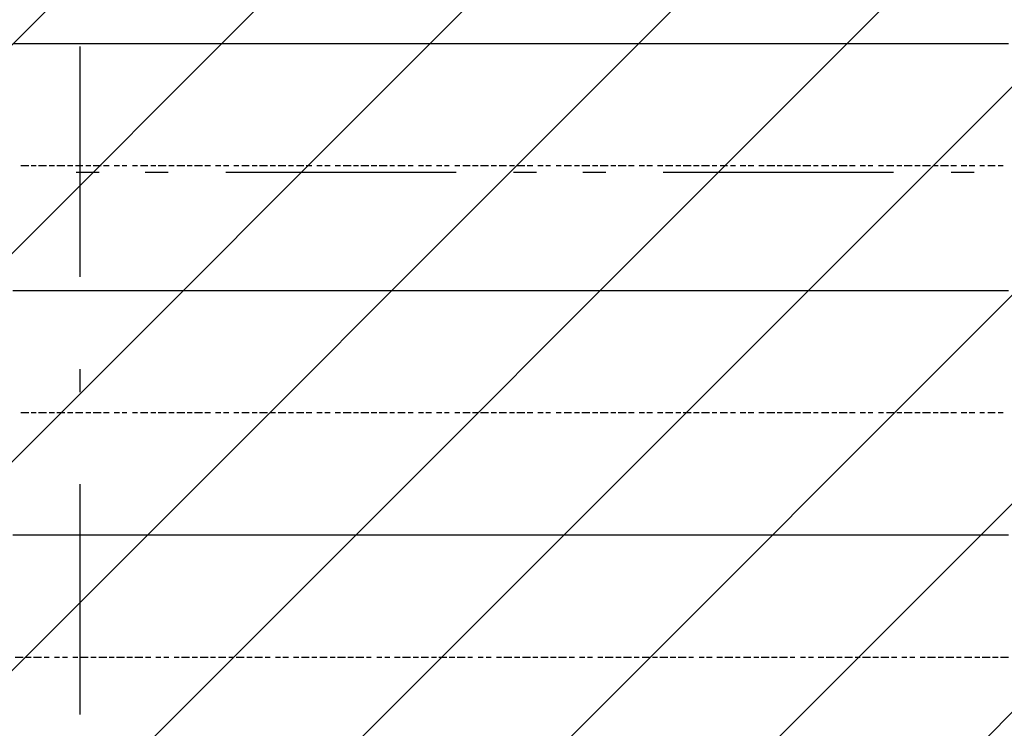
# Model space of a CAD drawing. Extents: x 997 to 109698, y 921 to 94021.
# Tile 510 of 656: x 21887 to 23491, y 46124 to 47277. Entities that reach past the tile are written whole.
import ezdxf

# ---------------------------------------------------------------- set-up
doc = ezdxf.new("R2010")
doc.units = 0
doc.header["$MEASUREMENT"] = 0
for name, color, linetype in [('12', 7, 'CONTINUOUS'), ('28', 7, 'CONTINUOUS'), ('40', 7, 'CONTINUOUS')]:
    doc.layers.add(name, color=color, linetype=linetype)

msp = doc.modelspace()

# ---------------------------------------------------------------- linework, layer by layer
at = {"layer": '12', "color": 5}
for p, q in [((21875.630503, 47238.563401), (21888.630503, 47238.563401)), ((21888.630503, 47238.563401), (21896.630503, 47238.563401)), ((21896.630503, 47238.563401), (21905.630503, 47238.563401)), ((21905.630503, 47238.563401), (21917.630503, 47238.563401)), ((21917.630503, 47238.563401), (21926.630503, 47238.563401)), ((21926.630503, 47238.563401), (21934.630503, 47238.563401)), ((21934.630503, 47238.563401), (21947.630503, 47238.563401)), ((21947.630503, 47238.563401), (21956.630503, 47238.563401)), ((21956.630503, 47238.563401), (21964.630503, 47238.563401)), ((21964.630503, 47238.563401), (21977.630503, 47238.563401)), ((21977.630503, 47238.563401), (21985.630503, 47238.563401)), ((21985.630503, 47238.563401), (21998.630503, 47238.563401)), ((21998.630503, 47238.563401), (22006.630503, 47238.563401)), ((22006.630503, 47238.563401), (22015.630503, 47238.563401)), ((22015.630503, 47238.563401), (22028.630503, 47238.563401)), ((22028.630503, 47238.563401), (22036.630503, 47238.563401)), ((22036.630503, 47238.563401), (22044.630503, 47238.563401)), ((22044.630503, 47238.563401), (22057.630503, 47238.563401)), ((22057.630503, 47238.563401), (22066.630503, 47238.563401)), ((22066.630503, 47238.563401), (22074.630503, 47238.563401)), ((22074.630503, 47238.563401), (22087.630503, 47238.563401)), ((22087.630503, 47238.563401), (22095.630503, 47238.563401)), ((22095.630503, 47238.563401), (22108.630503, 47238.563401)), ((22108.630503, 47238.563401), (22116.630503, 47238.563401)), ((22116.630503, 47238.563401), (22125.630503, 47238.563401)), ((22125.630503, 47238.563401), (22138.630503, 47238.563401)), ((22138.630503, 47238.563401), (22146.630503, 47238.563401)), ((22146.630503, 47238.563401), (22155.630503, 47238.563401)), ((22155.630503, 47238.563401), (22167.630503, 47238.563401)), ((22167.630503, 47238.563401), (22176.630503, 47238.563401)), ((22176.630503, 47238.563401), (22184.630503, 47238.563401)), ((22184.630503, 47238.563401), (22197.630503, 47238.563401)), ((22197.630503, 47238.563401), (22205.630503, 47238.563401)), ((22205.630503, 47238.563401), (22218.630503, 47238.563401)), ((22218.630503, 47238.563401), (22227.630503, 47238.563401)), ((22227.630503, 47238.563401), (22235.630503, 47238.563401)), ((22235.630503, 47238.563401), (22248.630503, 47238.563401)), ((22248.630503, 47238.563401), (22256.630503, 47238.563401)), ((22256.630503, 47238.563401), (22265.630503, 47238.563401)), ((22265.630503, 47238.563401), (22277.630503, 47238.563401)), ((22277.630503, 47238.563401), (22286.630503, 47238.563401)), ((22286.630503, 47238.563401), (22294.630503, 47238.563401)), ((22294.630503, 47238.563401), (22307.630503, 47238.563401)), ((22307.630503, 47238.563401), (22315.630503, 47238.563401)), ((22315.630503, 47238.563401), (22324.630503, 47238.563401)), ((22324.630503, 47238.563401), (22337.630503, 47238.563401)), ((22337.630503, 47238.563401), (22345.630503, 47238.563401)), ((22345.630503, 47238.563401), (22358.630503, 47238.563401)), ((22358.630503, 47238.563401), (22366.630503, 47238.563401)), ((22366.630503, 47238.563401), (22375.630503, 47238.563401)), ((22375.630503, 47238.563401), (22387.630503, 47238.563401)), ((22387.630503, 47238.563401), (22396.630503, 47238.563401)), ((22396.630503, 47238.563401), (22404.630503, 47238.563401)), ((22404.630503, 47238.563401), (22417.630503, 47238.563401)), ((22417.630503, 47238.563401), (22426.630503, 47238.563401)), ((22426.630503, 47238.563401), (22434.630503, 47238.563401)), ((22434.630503, 47238.563401), (22447.630503, 47238.563401)), ((22447.630503, 47238.563401), (22455.630503, 47238.563401)), ((22455.630503, 47238.563401), (22468.630503, 47238.563401)), ((22468.630503, 47238.563401), (22476.630503, 47238.563401)), ((22476.630503, 47238.563401), (22485.630503, 47238.563401)), ((22485.630503, 47238.563401), (22497.630503, 47238.563401)), ((22497.630503, 47238.563401), (22506.630503, 47238.563401)), ((22506.630503, 47238.563401), (22514.630503, 47238.563401)), ((22514.630503, 47238.563401), (22527.630503, 47238.563401)), ((22527.630503, 47238.563401), (22536.630503, 47238.563401)), ((22536.630503, 47238.563401), (22544.630503, 47238.563401)), ((22544.630503, 47238.563401), (22557.630503, 47238.563401)), ((22557.630503, 47238.563401), (22565.630503, 47238.563401)), ((22565.630503, 47238.563401), (22578.630503, 47238.563401)), ((22578.630503, 47238.563401), (22586.630503, 47238.563401)), ((22586.630503, 47238.563401), (22595.630503, 47238.563401)), ((22595.630503, 47238.563401), (22608.630503, 47238.563401)), ((22608.630503, 47238.563401), (22616.630503, 47238.563401)), ((22616.630503, 47238.563401), (22624.630503, 47238.563401)), ((22624.630503, 47238.563401), (22637.630503, 47238.563401)), ((22637.630503, 47238.563401), (22646.630503, 47238.563401)), ((22646.630503, 47238.563401), (22654.630503, 47238.563401)), ((22654.630503, 47238.563401), (22667.630503, 47238.563401)), ((22667.630503, 47238.563401), (22675.630503, 47238.563401)), ((22675.630503, 47238.563401), (22688.630503, 47238.563401)), ((22688.630503, 47238.563401), (22696.630503, 47238.563401)), ((22696.630503, 47238.563401), (22705.630503, 47238.563401)), ((22705.630503, 47238.563401), (22718.630503, 47238.563401)), ((22718.630503, 47238.563401), (22726.630503, 47238.563401)), ((22726.630503, 47238.563401), (22735.630503, 47238.563401)), ((22735.630503, 47238.563401), (22747.630503, 47238.563401)), ((22747.630503, 47238.563401), (22756.630503, 47238.563401)), ((22756.630503, 47238.563401), (22764.630503, 47238.563401)), ((22764.630503, 47238.563401), (22777.630503, 47238.563401)), ((22777.630503, 47238.563401), (22785.630503, 47238.563401)), ((22785.630503, 47238.563401), (22798.630503, 47238.563401)), ((22798.630503, 47238.563401), (22807.630503, 47238.563401)), ((22807.630503, 47238.563401), (22815.630503, 47238.563401)), ((22815.630503, 47238.563401), (22828.630503, 47238.563401)), ((22828.630503, 47238.563401), (22836.630503, 47238.563401)), ((22836.630503, 47238.563401), (22845.630503, 47238.563401)), ((22845.630503, 47238.563401), (22857.630503, 47238.563401)), ((22857.630503, 47238.563401), (22866.630503, 47238.563401)), ((22866.630503, 47238.563401), (22874.630503, 47238.563401)), ((22874.630503, 47238.563401), (22887.630503, 47238.563401)), ((22887.630503, 47238.563401), (22895.630503, 47238.563401)), ((22895.630503, 47238.563401), (22904.630503, 47238.563401)), ((22904.630503, 47238.563401), (22917.630503, 47238.563401)), ((22917.630503, 47238.563401), (22925.630503, 47238.563401)), ((22925.630503, 47238.563401), (22938.630503, 47238.563401)), ((22938.630503, 47238.563401), (22946.630503, 47238.563401)), ((22946.630503, 47238.563401), (22955.630503, 47238.563401)), ((22955.630503, 47238.563401), (22967.630503, 47238.563401)), ((22967.630503, 47238.563401), (22976.630503, 47238.563401)), ((22976.630503, 47238.563401), (22984.630503, 47238.563401)), ((22984.630503, 47238.563401), (22997.630503, 47238.563401)), ((22997.630503, 47238.563401), (23005.630503, 47238.563401)), ((23005.630503, 47238.563401), (23014.630503, 47238.563401)), ((23014.630503, 47238.563401), (23027.630503, 47238.563401)), ((23027.630503, 47238.563401), (23035.630503, 47238.563401)), ((23035.630503, 47238.563401), (23048.630503, 47238.563401)), ((23048.630503, 47238.563401), (23056.630503, 47238.563401)), ((23056.630503, 47238.563401), (23065.630503, 47238.563401)), ((23065.630503, 47238.563401), (23077.630503, 47238.563401)), ((23077.630503, 47238.563401), (23086.630503, 47238.563401)), ((23086.630503, 47238.563401), (23094.630503, 47238.563401)), ((23094.630503, 47238.563401), (23107.630503, 47238.563401)), ((23107.630503, 47238.563401), (23116.630503, 47238.563401)), ((23116.630503, 47238.563401), (23124.630503, 47238.563401)), ((23124.630503, 47238.563401), (23137.630503, 47238.563401)), ((23137.630503, 47238.563401), (23145.630503, 47238.563401)), ((23145.630503, 47238.563401), (23158.630503, 47238.563401)), ((23158.630503, 47238.563401), (23166.630503, 47238.563401)), ((23166.630503, 47238.563401), (23175.630503, 47238.563401)), ((23175.630503, 47238.563401), (23187.630503, 47238.563401)), ((23187.630503, 47238.563401), (23196.630503, 47238.563401)), ((23196.630503, 47238.563401), (23204.630503, 47238.563401)), ((23204.630503, 47238.563401), (23217.630503, 47238.563401)), ((23217.630503, 47238.563401), (23226.630503, 47238.563401)), ((23226.630503, 47238.563401), (23234.630503, 47238.563401)), ((23234.630503, 47238.563401), (23247.630503, 47238.563401)), ((23247.630503, 47238.563401), (23255.630503, 47238.563401)), ((23255.630503, 47238.563401), (23268.630503, 47238.563401)), ((23268.630503, 47238.563401), (23276.630503, 47238.563401)), ((23276.630503, 47238.563401), (23285.630503, 47238.563401)), ((23285.630503, 47238.563401), (23298.630503, 47238.563401)), ((23298.630503, 47238.563401), (23306.630503, 47238.563401)), ((23306.630503, 47238.563401), (23315.630503, 47238.563401)), ((23315.630503, 47238.563401), (23327.630503, 47238.563401)), ((23327.630503, 47238.563401), (23336.630503, 47238.563401)), ((23336.630503, 47238.563401), (23344.630503, 47238.563401)), ((23344.630503, 47238.563401), (23357.630503, 47238.563401)), ((23357.630503, 47238.563401), (23365.630503, 47238.563401)), ((23365.630503, 47238.563401), (23378.630503, 47238.563401)), ((23378.630503, 47238.563401), (23386.630503, 47238.563401)), ((23386.630503, 47238.563401), (23395.630503, 47238.563401)), ((23395.630503, 47238.563401), (23408.630503, 47238.563401)), ((23408.630503, 47238.563401), (23416.630503, 47238.563401)), ((23416.630503, 47238.563401), (23425.630503, 47238.563401)), ((23425.630503, 47238.563401), (23437.630503, 47238.563401)), ((23437.630503, 47238.563401), (23446.630503, 47238.563401)), ((23446.630503, 47238.563401), (23454.630503, 47238.563401)), ((23454.630503, 47238.563401), (23467.630503, 47238.563401)), ((23467.630503, 47238.563401), (23475.630503, 47238.563401)), ((23475.630503, 47238.563401), (23484.630503, 47238.563401)), ((23484.630503, 47238.563401), (23497.630503, 47238.563401)), ((21875.630503, 46836.563401), (21888.630503, 46836.563401)), ((21888.630503, 46836.563401), (21896.630503, 46836.563401)), ((21896.630503, 46836.563401), (21905.630503, 46836.563401)), ((21905.630503, 46836.563401), (21917.630503, 46836.563401)), ((21917.630503, 46836.563401), (21926.630503, 46836.563401)), ((21926.630503, 46836.563401), (21934.630503, 46836.563401)), ((21934.630503, 46836.563401), (21947.630503, 46836.563401)), ((21947.630503, 46836.563401), (21956.630503, 46836.563401)), ((21956.630503, 46836.563401), (21964.630503, 46836.563401)), ((21964.630503, 46836.563401), (21977.630503, 46836.563401)), ((21977.630503, 46836.563401), (21985.630503, 46836.563401)), ((21985.630503, 46836.563401), (21998.630503, 46836.563401)), ((21998.630503, 46836.563401), (22006.630503, 46836.563401)), ((22006.630503, 46836.563401), (22015.630503, 46836.563401)), ((22015.630503, 46836.563401), (22028.630503, 46836.563401)), ((22028.630503, 46836.563401), (22036.630503, 46836.563401)), ((22036.630503, 46836.563401), (22044.630503, 46836.563401)), ((22044.630503, 46836.563401), (22057.630503, 46836.563401)), ((22057.630503, 46836.563401), (22066.630503, 46836.563401)), ((22066.630503, 46836.563401), (22074.630503, 46836.563401)), ((22074.630503, 46836.563401), (22087.630503, 46836.563401)), ((22087.630503, 46836.563401), (22095.630503, 46836.563401)), ((22095.630503, 46836.563401), (22108.630503, 46836.563401)), ((22108.630503, 46836.563401), (22116.630503, 46836.563401)), ((22116.630503, 46836.563401), (22125.630503, 46836.563401)), ((22125.630503, 46836.563401), (22138.630503, 46836.563401)), ((22138.630503, 46836.563401), (22146.630503, 46836.563401)), ((22146.630503, 46836.563401), (22155.630503, 46836.563401)), ((22155.630503, 46836.563401), (22167.630503, 46836.563401)), ((22167.630503, 46836.563401), (22176.630503, 46836.563401)), ((22176.630503, 46836.563401), (22184.630503, 46836.563401)), ((22184.630503, 46836.563401), (22197.630503, 46836.563401)), ((22197.630503, 46836.563401), (22205.630503, 46836.563401)), ((22205.630503, 46836.563401), (22218.630503, 46836.563401)), ((22218.630503, 46836.563401), (22227.630503, 46836.563401)), ((22227.630503, 46836.563401), (22235.630503, 46836.563401)), ((22235.630503, 46836.563401), (22248.630503, 46836.563401)), ((22248.630503, 46836.563401), (22256.630503, 46836.563401)), ((22256.630503, 46836.563401), (22265.630503, 46836.563401)), ((22265.630503, 46836.563401), (22277.630503, 46836.563401)), ((22277.630503, 46836.563401), (22286.630503, 46836.563401)), ((22286.630503, 46836.563401), (22294.630503, 46836.563401)), ((22294.630503, 46836.563401), (22307.630503, 46836.563401)), ((22307.630503, 46836.563401), (22315.630503, 46836.563401)), ((22315.630503, 46836.563401), (22324.630503, 46836.563401)), ((22324.630503, 46836.563401), (22337.630503, 46836.563401)), ((22337.630503, 46836.563401), (22345.630503, 46836.563401)), ((22345.630503, 46836.563401), (22358.630503, 46836.563401)), ((22358.630503, 46836.563401), (22366.630503, 46836.563401)), ((22366.630503, 46836.563401), (22375.630503, 46836.563401)), ((22375.630503, 46836.563401), (22387.630503, 46836.563401)), ((22387.630503, 46836.563401), (22396.630503, 46836.563401)), ((22396.630503, 46836.563401), (22404.630503, 46836.563401)), ((22404.630503, 46836.563401), (22417.630503, 46836.563401)), ((22417.630503, 46836.563401), (22426.630503, 46836.563401)), ((22426.630503, 46836.563401), (22434.630503, 46836.563401)), ((22434.630503, 46836.563401), (22447.630503, 46836.563401)), ((22447.630503, 46836.563401), (22455.630503, 46836.563401)), ((22455.630503, 46836.563401), (22468.630503, 46836.563401)), ((22468.630503, 46836.563401), (22476.630503, 46836.563401)), ((22476.630503, 46836.563401), (22485.630503, 46836.563401)), ((22485.630503, 46836.563401), (22497.630503, 46836.563401)), ((22497.630503, 46836.563401), (22506.630503, 46836.563401)), ((22506.630503, 46836.563401), (22514.630503, 46836.563401)), ((22514.630503, 46836.563401), (22527.630503, 46836.563401)), ((22527.630503, 46836.563401), (22536.630503, 46836.563401)), ((22536.630503, 46836.563401), (22544.630503, 46836.563401)), ((22544.630503, 46836.563401), (22557.630503, 46836.563401)), ((22557.630503, 46836.563401), (22565.630503, 46836.563401)), ((22565.630503, 46836.563401), (22578.630503, 46836.563401)), ((22578.630503, 46836.563401), (22586.630503, 46836.563401)), ((22586.630503, 46836.563401), (22595.630503, 46836.563401)), ((22595.630503, 46836.563401), (22608.630503, 46836.563401)), ((22608.630503, 46836.563401), (22616.630503, 46836.563401)), ((22616.630503, 46836.563401), (22624.630503, 46836.563401)), ((22624.630503, 46836.563401), (22637.630503, 46836.563401)), ((22637.630503, 46836.563401), (22646.630503, 46836.563401)), ((22646.630503, 46836.563401), (22654.630503, 46836.563401)), ((22654.630503, 46836.563401), (22667.630503, 46836.563401)), ((22667.630503, 46836.563401), (22675.630503, 46836.563401)), ((22675.630503, 46836.563401), (22688.630503, 46836.563401)), ((22688.630503, 46836.563401), (22696.630503, 46836.563401)), ((22696.630503, 46836.563401), (22705.630503, 46836.563401)), ((22705.630503, 46836.563401), (22718.630503, 46836.563401)), ((22718.630503, 46836.563401), (22726.630503, 46836.563401)), ((22726.630503, 46836.563401), (22735.630503, 46836.563401)), ((22735.630503, 46836.563401), (22747.630503, 46836.563401)), ((22747.630503, 46836.563401), (22756.630503, 46836.563401)), ((22756.630503, 46836.563401), (22764.630503, 46836.563401)), ((22764.630503, 46836.563401), (22777.630503, 46836.563401)), ((22777.630503, 46836.563401), (22785.630503, 46836.563401)), ((22785.630503, 46836.563401), (22798.630503, 46836.563401)), ((22798.630503, 46836.563401), (22807.630503, 46836.563401)), ((22807.630503, 46836.563401), (22815.630503, 46836.563401)), ((22815.630503, 46836.563401), (22828.630503, 46836.563401)), ((22828.630503, 46836.563401), (22836.630503, 46836.563401)), ((22836.630503, 46836.563401), (22845.630503, 46836.563401)), ((22845.630503, 46836.563401), (22857.630503, 46836.563401)), ((22857.630503, 46836.563401), (22866.630503, 46836.563401)), ((22866.630503, 46836.563401), (22874.630503, 46836.563401)), ((22874.630503, 46836.563401), (22887.630503, 46836.563401)), ((22887.630503, 46836.563401), (22895.630503, 46836.563401)), ((22895.630503, 46836.563401), (22904.630503, 46836.563401)), ((22904.630503, 46836.563401), (22917.630503, 46836.563401)), ((22917.630503, 46836.563401), (22925.630503, 46836.563401)), ((22925.630503, 46836.563401), (22938.630503, 46836.563401)), ((22938.630503, 46836.563401), (22946.630503, 46836.563401)), ((22946.630503, 46836.563401), (22955.630503, 46836.563401)), ((22955.630503, 46836.563401), (22967.630503, 46836.563401)), ((22967.630503, 46836.563401), (22976.630503, 46836.563401)), ((22976.630503, 46836.563401), (22984.630503, 46836.563401)), ((22984.630503, 46836.563401), (22997.630503, 46836.563401)), ((22997.630503, 46836.563401), (23005.630503, 46836.563401)), ((23005.630503, 46836.563401), (23014.630503, 46836.563401)), ((23014.630503, 46836.563401), (23027.630503, 46836.563401)), ((23027.630503, 46836.563401), (23035.630503, 46836.563401)), ((23035.630503, 46836.563401), (23048.630503, 46836.563401)), ((23048.630503, 46836.563401), (23056.630503, 46836.563401)), ((23056.630503, 46836.563401), (23065.630503, 46836.563401)), ((23065.630503, 46836.563401), (23077.630503, 46836.563401)), ((23077.630503, 46836.563401), (23086.630503, 46836.563401)), ((23086.630503, 46836.563401), (23094.630503, 46836.563401)), ((23094.630503, 46836.563401), (23107.630503, 46836.563401)), ((23107.630503, 46836.563401), (23116.630503, 46836.563401)), ((23116.630503, 46836.563401), (23124.630503, 46836.563401)), ((23124.630503, 46836.563401), (23137.630503, 46836.563401)), ((23137.630503, 46836.563401), (23145.630503, 46836.563401)), ((23145.630503, 46836.563401), (23158.630503, 46836.563401)), ((23158.630503, 46836.563401), (23166.630503, 46836.563401)), ((23166.630503, 46836.563401), (23175.630503, 46836.563401)), ((23175.630503, 46836.563401), (23187.630503, 46836.563401)), ((23187.630503, 46836.563401), (23196.630503, 46836.563401)), ((23196.630503, 46836.563401), (23204.630503, 46836.563401)), ((23204.630503, 46836.563401), (23217.630503, 46836.563401)), ((23217.630503, 46836.563401), (23226.630503, 46836.563401)), ((23226.630503, 46836.563401), (23234.630503, 46836.563401)), ((23234.630503, 46836.563401), (23247.630503, 46836.563401)), ((23247.630503, 46836.563401), (23255.630503, 46836.563401)), ((23255.630503, 46836.563401), (23268.630503, 46836.563401)), ((23268.630503, 46836.563401), (23276.630503, 46836.563401)), ((23276.630503, 46836.563401), (23285.630503, 46836.563401)), ((23285.630503, 46836.563401), (23298.630503, 46836.563401)), ((23298.630503, 46836.563401), (23306.630503, 46836.563401)), ((23306.630503, 46836.563401), (23315.630503, 46836.563401)), ((23315.630503, 46836.563401), (23327.630503, 46836.563401)), ((23327.630503, 46836.563401), (23336.630503, 46836.563401)), ((23336.630503, 46836.563401), (23344.630503, 46836.563401)), ((23344.630503, 46836.563401), (23357.630503, 46836.563401)), ((23357.630503, 46836.563401), (23365.630503, 46836.563401)), ((23365.630503, 46836.563401), (23378.630503, 46836.563401)), ((23378.630503, 46836.563401), (23386.630503, 46836.563401)), ((23386.630503, 46836.563401), (23395.630503, 46836.563401)), ((23395.630503, 46836.563401), (23408.630503, 46836.563401)), ((23408.630503, 46836.563401), (23416.630503, 46836.563401)), ((23416.630503, 46836.563401), (23425.630503, 46836.563401)), ((23425.630503, 46836.563401), (23437.630503, 46836.563401)), ((23437.630503, 46836.563401), (23446.630503, 46836.563401)), ((23446.630503, 46836.563401), (23454.630503, 46836.563401)), ((23454.630503, 46836.563401), (23467.630503, 46836.563401)), ((23467.630503, 46836.563401), (23475.630503, 46836.563401)), ((23475.630503, 46836.563401), (23484.630503, 46836.563401)), ((23484.630503, 46836.563401), (23497.630503, 46836.563401)), ((21875.630503, 46438.563401), (21888.630503, 46438.563401)), ((21888.630503, 46438.563401), (21896.630503, 46438.563401)), ((21896.630503, 46438.563401), (21905.630503, 46438.563401)), ((21905.630503, 46438.563401), (21917.630503, 46438.563401)), ((21917.630503, 46438.563401), (21926.630503, 46438.563401)), ((21926.630503, 46438.563401), (21934.630503, 46438.563401)), ((21934.630503, 46438.563401), (21947.630503, 46438.563401)), ((21947.630503, 46438.563401), (21956.630503, 46438.563401)), ((21956.630503, 46438.563401), (21964.630503, 46438.563401)), ((21964.630503, 46438.563401), (21977.630503, 46438.563401)), ((21977.630503, 46438.563401), (21985.630503, 46438.563401)), ((21985.630503, 46438.563401), (21998.630503, 46438.563401)), ((21998.630503, 46438.563401), (22006.630503, 46438.563401)), ((22006.630503, 46438.563401), (22015.630503, 46438.563401)), ((22015.630503, 46438.563401), (22028.630503, 46438.563401)), ((22028.630503, 46438.563401), (22036.630503, 46438.563401)), ((22036.630503, 46438.563401), (22044.630503, 46438.563401)), ((22044.630503, 46438.563401), (22057.630503, 46438.563401)), ((22057.630503, 46438.563401), (22066.630503, 46438.563401)), ((22066.630503, 46438.563401), (22074.630503, 46438.563401)), ((22074.630503, 46438.563401), (22087.630503, 46438.563401)), ((22087.630503, 46438.563401), (22095.630503, 46438.563401)), ((22095.630503, 46438.563401), (22108.630503, 46438.563401)), ((22108.630503, 46438.563401), (22116.630503, 46438.563401)), ((22116.630503, 46438.563401), (22125.630503, 46438.563401)), ((22125.630503, 46438.563401), (22138.630503, 46438.563401)), ((22138.630503, 46438.563401), (22146.630503, 46438.563401)), ((22146.630503, 46438.563401), (22155.630503, 46438.563401)), ((22155.630503, 46438.563401), (22167.630503, 46438.563401)), ((22167.630503, 46438.563401), (22176.630503, 46438.563401)), ((22176.630503, 46438.563401), (22184.630503, 46438.563401)), ((22184.630503, 46438.563401), (22197.630503, 46438.563401)), ((22197.630503, 46438.563401), (22205.630503, 46438.563401)), ((22205.630503, 46438.563401), (22218.630503, 46438.563401)), ((22218.630503, 46438.563401), (22227.630503, 46438.563401)), ((22227.630503, 46438.563401), (22235.630503, 46438.563401)), ((22235.630503, 46438.563401), (22248.630503, 46438.563401)), ((22248.630503, 46438.563401), (22256.630503, 46438.563401)), ((22256.630503, 46438.563401), (22265.630503, 46438.563401)), ((22265.630503, 46438.563401), (22277.630503, 46438.563401)), ((22277.630503, 46438.563401), (22286.630503, 46438.563401)), ((22286.630503, 46438.563401), (22294.630503, 46438.563401)), ((22294.630503, 46438.563401), (22307.630503, 46438.563401)), ((22307.630503, 46438.563401), (22315.630503, 46438.563401)), ((22315.630503, 46438.563401), (22324.630503, 46438.563401)), ((22324.630503, 46438.563401), (22337.630503, 46438.563401)), ((22337.630503, 46438.563401), (22345.630503, 46438.563401)), ((22345.630503, 46438.563401), (22358.630503, 46438.563401)), ((22358.630503, 46438.563401), (22366.630503, 46438.563401)), ((22366.630503, 46438.563401), (22375.630503, 46438.563401)), ((22375.630503, 46438.563401), (22387.630503, 46438.563401)), ((22387.630503, 46438.563401), (22396.630503, 46438.563401)), ((22396.630503, 46438.563401), (22404.630503, 46438.563401)), ((22404.630503, 46438.563401), (22417.630503, 46438.563401)), ((22417.630503, 46438.563401), (22426.630503, 46438.563401)), ((22426.630503, 46438.563401), (22434.630503, 46438.563401)), ((22434.630503, 46438.563401), (22447.630503, 46438.563401)), ((22447.630503, 46438.563401), (22455.630503, 46438.563401)), ((22455.630503, 46438.563401), (22468.630503, 46438.563401)), ((22468.630503, 46438.563401), (22476.630503, 46438.563401)), ((22476.630503, 46438.563401), (22485.630503, 46438.563401)), ((22485.630503, 46438.563401), (22497.630503, 46438.563401)), ((22497.630503, 46438.563401), (22506.630503, 46438.563401)), ((22506.630503, 46438.563401), (22514.630503, 46438.563401)), ((22514.630503, 46438.563401), (22527.630503, 46438.563401)), ((22527.630503, 46438.563401), (22536.630503, 46438.563401)), ((22536.630503, 46438.563401), (22544.630503, 46438.563401)), ((22544.630503, 46438.563401), (22557.630503, 46438.563401)), ((22557.630503, 46438.563401), (22565.630503, 46438.563401)), ((22565.630503, 46438.563401), (22578.630503, 46438.563401)), ((22578.630503, 46438.563401), (22586.630503, 46438.563401)), ((22586.630503, 46438.563401), (22595.630503, 46438.563401)), ((22595.630503, 46438.563401), (22608.630503, 46438.563401)), ((22608.630503, 46438.563401), (22616.630503, 46438.563401)), ((22616.630503, 46438.563401), (22624.630503, 46438.563401)), ((22624.630503, 46438.563401), (22637.630503, 46438.563401)), ((22637.630503, 46438.563401), (22646.630503, 46438.563401)), ((22646.630503, 46438.563401), (22654.630503, 46438.563401)), ((22654.630503, 46438.563401), (22667.630503, 46438.563401)), ((22667.630503, 46438.563401), (22675.630503, 46438.563401)), ((22675.630503, 46438.563401), (22688.630503, 46438.563401)), ((22688.630503, 46438.563401), (22696.630503, 46438.563401)), ((22696.630503, 46438.563401), (22705.630503, 46438.563401)), ((22705.630503, 46438.563401), (22718.630503, 46438.563401)), ((22718.630503, 46438.563401), (22726.630503, 46438.563401)), ((22726.630503, 46438.563401), (22735.630503, 46438.563401)), ((22735.630503, 46438.563401), (22747.630503, 46438.563401)), ((22747.630503, 46438.563401), (22756.630503, 46438.563401)), ((22756.630503, 46438.563401), (22764.630503, 46438.563401)), ((22764.630503, 46438.563401), (22777.630503, 46438.563401)), ((22777.630503, 46438.563401), (22785.630503, 46438.563401)), ((22785.630503, 46438.563401), (22798.630503, 46438.563401)), ((22798.630503, 46438.563401), (22807.630503, 46438.563401)), ((22807.630503, 46438.563401), (22815.630503, 46438.563401)), ((22815.630503, 46438.563401), (22828.630503, 46438.563401)), ((22828.630503, 46438.563401), (22836.630503, 46438.563401)), ((22836.630503, 46438.563401), (22845.630503, 46438.563401)), ((22845.630503, 46438.563401), (22857.630503, 46438.563401)), ((22857.630503, 46438.563401), (22866.630503, 46438.563401)), ((22866.630503, 46438.563401), (22874.630503, 46438.563401)), ((22874.630503, 46438.563401), (22887.630503, 46438.563401)), ((22887.630503, 46438.563401), (22895.630503, 46438.563401)), ((22895.630503, 46438.563401), (22904.630503, 46438.563401)), ((22904.630503, 46438.563401), (22917.630503, 46438.563401)), ((22917.630503, 46438.563401), (22925.630503, 46438.563401)), ((22925.630503, 46438.563401), (22938.630503, 46438.563401)), ((22938.630503, 46438.563401), (22946.630503, 46438.563401)), ((22946.630503, 46438.563401), (22955.630503, 46438.563401)), ((22955.630503, 46438.563401), (22967.630503, 46438.563401)), ((22967.630503, 46438.563401), (22976.630503, 46438.563401)), ((22976.630503, 46438.563401), (22984.630503, 46438.563401)), ((22984.630503, 46438.563401), (22997.630503, 46438.563401)), ((22997.630503, 46438.563401), (23005.630503, 46438.563401)), ((23005.630503, 46438.563401), (23014.630503, 46438.563401)), ((23014.630503, 46438.563401), (23027.630503, 46438.563401)), ((23027.630503, 46438.563401), (23035.630503, 46438.563401)), ((23035.630503, 46438.563401), (23048.630503, 46438.563401)), ((23048.630503, 46438.563401), (23056.630503, 46438.563401)), ((23056.630503, 46438.563401), (23065.630503, 46438.563401)), ((23065.630503, 46438.563401), (23077.630503, 46438.563401)), ((23077.630503, 46438.563401), (23086.630503, 46438.563401)), ((23086.630503, 46438.563401), (23094.630503, 46438.563401)), ((23094.630503, 46438.563401), (23107.630503, 46438.563401)), ((23107.630503, 46438.563401), (23116.630503, 46438.563401)), ((23116.630503, 46438.563401), (23124.630503, 46438.563401)), ((23124.630503, 46438.563401), (23137.630503, 46438.563401)), ((23137.630503, 46438.563401), (23145.630503, 46438.563401)), ((23145.630503, 46438.563401), (23158.630503, 46438.563401)), ((23158.630503, 46438.563401), (23166.630503, 46438.563401)), ((23166.630503, 46438.563401), (23175.630503, 46438.563401)), ((23175.630503, 46438.563401), (23187.630503, 46438.563401)), ((23187.630503, 46438.563401), (23196.630503, 46438.563401)), ((23196.630503, 46438.563401), (23204.630503, 46438.563401)), ((23204.630503, 46438.563401), (23217.630503, 46438.563401)), ((23217.630503, 46438.563401), (23226.630503, 46438.563401)), ((23226.630503, 46438.563401), (23234.630503, 46438.563401)), ((23234.630503, 46438.563401), (23247.630503, 46438.563401)), ((23247.630503, 46438.563401), (23255.630503, 46438.563401)), ((23255.630503, 46438.563401), (23268.630503, 46438.563401)), ((23268.630503, 46438.563401), (23276.630503, 46438.563401)), ((23276.630503, 46438.563401), (23285.630503, 46438.563401)), ((23285.630503, 46438.563401), (23298.630503, 46438.563401)), ((23298.630503, 46438.563401), (23306.630503, 46438.563401)), ((23306.630503, 46438.563401), (23315.630503, 46438.563401)), ((23315.630503, 46438.563401), (23327.630503, 46438.563401)), ((23327.630503, 46438.563401), (23336.630503, 46438.563401)), ((23336.630503, 46438.563401), (23344.630503, 46438.563401)), ((23344.630503, 46438.563401), (23357.630503, 46438.563401)), ((23357.630503, 46438.563401), (23365.630503, 46438.563401)), ((23365.630503, 46438.563401), (23378.630503, 46438.563401)), ((23378.630503, 46438.563401), (23386.630503, 46438.563401)), ((23386.630503, 46438.563401), (23395.630503, 46438.563401)), ((23395.630503, 46438.563401), (23408.630503, 46438.563401)), ((23408.630503, 46438.563401), (23416.630503, 46438.563401)), ((23416.630503, 46438.563401), (23425.630503, 46438.563401)), ((23425.630503, 46438.563401), (23437.630503, 46438.563401)), ((23437.630503, 46438.563401), (23446.630503, 46438.563401)), ((23446.630503, 46438.563401), (23454.630503, 46438.563401)), ((23454.630503, 46438.563401), (23467.630503, 46438.563401)), ((23467.630503, 46438.563401), (23475.630503, 46438.563401)), ((23475.630503, 46438.563401), (23484.630503, 46438.563401)), ((23484.630503, 46438.563401), (23497.630503, 46438.563401))]:
    msp.add_line(p, q, dxfattribs=at)
at = {"layer": '12', "color": 1}
for p, q in [((21888.630503, 47039.563401), (21901.630503, 47039.563401)), ((21905.630503, 47039.563401), (21913.630503, 47039.563401)), ((21917.630503, 47039.563401), (21930.630503, 47039.563401)), ((21934.630503, 47039.563401), (21943.630503, 47039.563401)), ((21947.630503, 47039.563401), (21960.630503, 47039.563401)), ((21964.630503, 47039.563401), (21973.630503, 47039.563401)), ((21977.630503, 47039.563401), (21989.630503, 47039.563401)), ((21994.630503, 47039.563401), (22002.630503, 47039.563401)), ((22006.630503, 47039.563401), (22019.630503, 47039.563401)), ((22023.630503, 47039.563401), (22032.630503, 47039.563401)), ((22040.630503, 47039.563401), (22049.630503, 47039.563401)), ((22053.630503, 47039.563401), (22061.630503, 47039.563401)), ((22070.630503, 47039.563401), (22078.630503, 47039.563401)), ((22083.630503, 47039.563401), (22095.630503, 47039.563401)), ((22100.630503, 47039.563401), (22108.630503, 47039.563401)), ((22112.630503, 47039.563401), (22125.630503, 47039.563401)), ((22129.630503, 47039.563401), (22138.630503, 47039.563401)), ((22142.630503, 47039.563401), (22155.630503, 47039.563401)), ((22159.630503, 47039.563401), (22167.630503, 47039.563401)), ((22171.630503, 47039.563401), (22184.630503, 47039.563401)), ((22188.630503, 47039.563401), (22197.630503, 47039.563401)), ((22205.630503, 47039.563401), (22214.630503, 47039.563401)), ((22218.630503, 47039.563401), (22227.630503, 47039.563401)), ((22235.630503, 47039.563401), (22243.630503, 47039.563401)), ((22248.630503, 47039.563401), (22260.630503, 47039.563401)), ((22265.630503, 47039.563401), (22273.630503, 47039.563401)), ((22277.630503, 47039.563401), (22290.630503, 47039.563401)), ((22294.630503, 47039.563401), (22303.630503, 47039.563401)), ((22307.630503, 47039.563401), (22320.630503, 47039.563401)), ((22324.630503, 47039.563401), (22332.630503, 47039.563401)), ((22337.630503, 47039.563401), (22349.630503, 47039.563401)), ((22353.630503, 47039.563401), (22362.630503, 47039.563401)), ((22370.630503, 47039.563401), (22379.630503, 47039.563401)), ((22383.630503, 47039.563401), (22392.630503, 47039.563401)), ((22400.630503, 47039.563401), (22409.630503, 47039.563401)), ((22413.630503, 47039.563401), (22426.630503, 47039.563401)), ((22430.630503, 47039.563401), (22438.630503, 47039.563401)), ((22442.630503, 47039.563401), (22455.630503, 47039.563401)), ((22459.630503, 47039.563401), (22468.630503, 47039.563401)), ((22472.630503, 47039.563401), (22485.630503, 47039.563401)), ((22489.630503, 47039.563401), (22497.630503, 47039.563401)), ((22502.630503, 47039.563401), (22514.630503, 47039.563401)), ((22519.630503, 47039.563401), (22527.630503, 47039.563401)), ((22536.630503, 47039.563401), (22544.630503, 47039.563401)), ((22548.630503, 47039.563401), (22557.630503, 47039.563401)), ((22565.630503, 47039.563401), (22574.630503, 47039.563401)), ((22578.630503, 47039.563401), (22586.630503, 47039.563401)), ((22595.630503, 47039.563401), (22603.630503, 47039.563401)), ((22608.630503, 47039.563401), (22620.630503, 47039.563401)), ((22624.630503, 47039.563401), (22633.630503, 47039.563401)), ((22637.630503, 47039.563401), (22650.630503, 47039.563401)), ((22654.630503, 47039.563401), (22663.630503, 47039.563401)), ((22667.630503, 47039.563401), (22679.630503, 47039.563401)), ((22684.630503, 47039.563401), (22692.630503, 47039.563401)), ((22696.630503, 47039.563401), (22709.630503, 47039.563401)), ((22713.630503, 47039.563401), (22722.630503, 47039.563401)), ((22730.630503, 47039.563401), (22739.630503, 47039.563401)), ((22743.630503, 47039.563401), (22751.630503, 47039.563401)), ((22760.630503, 47039.563401), (22768.630503, 47039.563401)), ((22773.630503, 47039.563401), (22785.630503, 47039.563401)), ((22790.630503, 47039.563401), (22798.630503, 47039.563401)), ((22802.630503, 47039.563401), (22815.630503, 47039.563401)), ((22819.630503, 47039.563401), (22828.630503, 47039.563401)), ((22832.630503, 47039.563401), (22845.630503, 47039.563401)), ((22849.630503, 47039.563401), (22857.630503, 47039.563401)), ((22861.630503, 47039.563401), (22874.630503, 47039.563401)), ((22878.630503, 47039.563401), (22887.630503, 47039.563401)), ((22895.630503, 47039.563401), (22904.630503, 47039.563401)), ((22908.630503, 47039.563401), (22917.630503, 47039.563401)), ((22925.630503, 47039.563401), (22934.630503, 47039.563401)), ((22938.630503, 47039.563401), (22950.630503, 47039.563401)), ((22955.630503, 47039.563401), (22963.630503, 47039.563401)), ((22967.630503, 47039.563401), (22980.630503, 47039.563401)), ((22984.630503, 47039.563401), (22993.630503, 47039.563401)), ((22997.630503, 47039.563401), (23010.630503, 47039.563401)), ((23014.630503, 47039.563401), (23022.630503, 47039.563401)), ((23027.630503, 47039.563401), (23039.630503, 47039.563401)), ((23044.630503, 47039.563401), (23052.630503, 47039.563401)), ((23060.630503, 47039.563401), (23069.630503, 47039.563401)), ((23073.630503, 47039.563401), (23082.630503, 47039.563401)), ((23090.630503, 47039.563401), (23099.630503, 47039.563401)), ((23103.630503, 47039.563401), (23116.630503, 47039.563401)), ((23120.630503, 47039.563401), (23128.630503, 47039.563401)), ((23132.630503, 47039.563401), (23145.630503, 47039.563401)), ((23149.630503, 47039.563401), (23158.630503, 47039.563401)), ((23162.630503, 47039.563401), (23175.630503, 47039.563401)), ((23179.630503, 47039.563401), (23187.630503, 47039.563401)), ((23192.630503, 47039.563401), (23204.630503, 47039.563401)), ((23209.630503, 47039.563401), (23217.630503, 47039.563401)), ((23221.630503, 47039.563401), (23234.630503, 47039.563401)), ((23238.630503, 47039.563401), (23247.630503, 47039.563401)), ((23255.630503, 47039.563401), (23264.630503, 47039.563401)), ((23268.630503, 47039.563401), (23276.630503, 47039.563401)), ((23285.630503, 47039.563401), (23293.630503, 47039.563401)), ((23298.630503, 47039.563401), (23310.630503, 47039.563401)), ((23315.630503, 47039.563401), (23323.630503, 47039.563401)), ((23327.630503, 47039.563401), (23340.630503, 47039.563401)), ((23344.630503, 47039.563401), (23353.630503, 47039.563401)), ((23357.630503, 47039.563401), (23370.630503, 47039.563401)), ((23374.630503, 47039.563401), (23382.630503, 47039.563401)), ((23386.630503, 47039.563401), (23399.630503, 47039.563401)), ((23403.630503, 47039.563401), (23412.630503, 47039.563401)), ((23420.630503, 47039.563401), (23429.630503, 47039.563401)), ((23433.630503, 47039.563401), (23442.630503, 47039.563401)), ((23450.630503, 47039.563401), (23458.630503, 47039.563401)), ((23463.630503, 47039.563401), (23475.630503, 47039.563401)), ((23480.630503, 47039.563401), (23488.630503, 47039.563401)), ((21888.630503, 46637.563401), (21901.630503, 46637.563401)), ((21905.630503, 46637.563401), (21913.630503, 46637.563401)), ((21917.630503, 46637.563401), (21930.630503, 46637.563401)), ((21934.630503, 46637.563401), (21943.630503, 46637.563401)), ((21947.630503, 46637.563401), (21960.630503, 46637.563401)), ((21964.630503, 46637.563401), (21973.630503, 46637.563401)), ((21977.630503, 46637.563401), (21989.630503, 46637.563401)), ((21994.630503, 46637.563401), (22002.630503, 46637.563401)), ((22006.630503, 46637.563401), (22019.630503, 46637.563401)), ((22023.630503, 46637.563401), (22032.630503, 46637.563401)), ((22040.630503, 46637.563401), (22049.630503, 46637.563401)), ((22053.630503, 46637.563401), (22061.630503, 46637.563401)), ((22070.630503, 46637.563401), (22078.630503, 46637.563401)), ((22083.630503, 46637.563401), (22095.630503, 46637.563401)), ((22100.630503, 46637.563401), (22108.630503, 46637.563401)), ((22112.630503, 46637.563401), (22125.630503, 46637.563401)), ((22129.630503, 46637.563401), (22138.630503, 46637.563401)), ((22142.630503, 46637.563401), (22155.630503, 46637.563401)), ((22159.630503, 46637.563401), (22167.630503, 46637.563401)), ((22171.630503, 46637.563401), (22184.630503, 46637.563401)), ((22188.630503, 46637.563401), (22197.630503, 46637.563401)), ((22205.630503, 46637.563401), (22214.630503, 46637.563401)), ((22218.630503, 46637.563401), (22227.630503, 46637.563401)), ((22235.630503, 46637.563401), (22243.630503, 46637.563401)), ((22248.630503, 46637.563401), (22260.630503, 46637.563401)), ((22265.630503, 46637.563401), (22273.630503, 46637.563401)), ((22277.630503, 46637.563401), (22290.630503, 46637.563401)), ((22294.630503, 46637.563401), (22303.630503, 46637.563401)), ((22307.630503, 46637.563401), (22320.630503, 46637.563401)), ((22324.630503, 46637.563401), (22332.630503, 46637.563401)), ((22337.630503, 46637.563401), (22349.630503, 46637.563401)), ((22353.630503, 46637.563401), (22362.630503, 46637.563401)), ((22370.630503, 46637.563401), (22379.630503, 46637.563401)), ((22383.630503, 46637.563401), (22392.630503, 46637.563401)), ((22400.630503, 46637.563401), (22409.630503, 46637.563401)), ((22413.630503, 46637.563401), (22426.630503, 46637.563401)), ((22430.630503, 46637.563401), (22438.630503, 46637.563401)), ((22442.630503, 46637.563401), (22455.630503, 46637.563401)), ((22459.630503, 46637.563401), (22468.630503, 46637.563401)), ((22472.630503, 46637.563401), (22485.630503, 46637.563401)), ((22489.630503, 46637.563401), (22497.630503, 46637.563401)), ((22502.630503, 46637.563401), (22514.630503, 46637.563401)), ((22519.630503, 46637.563401), (22527.630503, 46637.563401)), ((22536.630503, 46637.563401), (22544.630503, 46637.563401)), ((22548.630503, 46637.563401), (22557.630503, 46637.563401)), ((22565.630503, 46637.563401), (22574.630503, 46637.563401)), ((22578.630503, 46637.563401), (22586.630503, 46637.563401)), ((22595.630503, 46637.563401), (22603.630503, 46637.563401)), ((22608.630503, 46637.563401), (22620.630503, 46637.563401)), ((22624.630503, 46637.563401), (22633.630503, 46637.563401)), ((22637.630503, 46637.563401), (22650.630503, 46637.563401)), ((22654.630503, 46637.563401), (22663.630503, 46637.563401)), ((22667.630503, 46637.563401), (22679.630503, 46637.563401)), ((22684.630503, 46637.563401), (22692.630503, 46637.563401)), ((22696.630503, 46637.563401), (22709.630503, 46637.563401)), ((22713.630503, 46637.563401), (22722.630503, 46637.563401)), ((22730.630503, 46637.563401), (22739.630503, 46637.563401)), ((22743.630503, 46637.563401), (22751.630503, 46637.563401)), ((22760.630503, 46637.563401), (22768.630503, 46637.563401)), ((22773.630503, 46637.563401), (22785.630503, 46637.563401)), ((22790.630503, 46637.563401), (22798.630503, 46637.563401)), ((22802.630503, 46637.563401), (22815.630503, 46637.563401)), ((22819.630503, 46637.563401), (22828.630503, 46637.563401)), ((22832.630503, 46637.563401), (22845.630503, 46637.563401)), ((22849.630503, 46637.563401), (22857.630503, 46637.563401)), ((22861.630503, 46637.563401), (22874.630503, 46637.563401)), ((22878.630503, 46637.563401), (22887.630503, 46637.563401)), ((22895.630503, 46637.563401), (22904.630503, 46637.563401)), ((22908.630503, 46637.563401), (22917.630503, 46637.563401)), ((22925.630503, 46637.563401), (22934.630503, 46637.563401)), ((22938.630503, 46637.563401), (22950.630503, 46637.563401)), ((22955.630503, 46637.563401), (22963.630503, 46637.563401)), ((22967.630503, 46637.563401), (22980.630503, 46637.563401)), ((22984.630503, 46637.563401), (22993.630503, 46637.563401)), ((22997.630503, 46637.563401), (23010.630503, 46637.563401)), ((23014.630503, 46637.563401), (23022.630503, 46637.563401)), ((23027.630503, 46637.563401), (23039.630503, 46637.563401)), ((23044.630503, 46637.563401), (23052.630503, 46637.563401)), ((23060.630503, 46637.563401), (23069.630503, 46637.563401)), ((23073.630503, 46637.563401), (23082.630503, 46637.563401)), ((23090.630503, 46637.563401), (23099.630503, 46637.563401)), ((23103.630503, 46637.563401), (23116.630503, 46637.563401)), ((23120.630503, 46637.563401), (23128.630503, 46637.563401)), ((23132.630503, 46637.563401), (23145.630503, 46637.563401)), ((23149.630503, 46637.563401), (23158.630503, 46637.563401)), ((23162.630503, 46637.563401), (23175.630503, 46637.563401)), ((23179.630503, 46637.563401), (23187.630503, 46637.563401)), ((23192.630503, 46637.563401), (23204.630503, 46637.563401)), ((23209.630503, 46637.563401), (23217.630503, 46637.563401)), ((23221.630503, 46637.563401), (23234.630503, 46637.563401)), ((23238.630503, 46637.563401), (23247.630503, 46637.563401)), ((23255.630503, 46637.563401), (23264.630503, 46637.563401)), ((23268.630503, 46637.563401), (23276.630503, 46637.563401)), ((23285.630503, 46637.563401), (23293.630503, 46637.563401)), ((23298.630503, 46637.563401), (23310.630503, 46637.563401)), ((23315.630503, 46637.563401), (23323.630503, 46637.563401)), ((23327.630503, 46637.563401), (23340.630503, 46637.563401)), ((23344.630503, 46637.563401), (23353.630503, 46637.563401)), ((23357.630503, 46637.563401), (23370.630503, 46637.563401)), ((23374.630503, 46637.563401), (23382.630503, 46637.563401)), ((23386.630503, 46637.563401), (23399.630503, 46637.563401)), ((23403.630503, 46637.563401), (23412.630503, 46637.563401)), ((23420.630503, 46637.563401), (23429.630503, 46637.563401)), ((23433.630503, 46637.563401), (23442.630503, 46637.563401)), ((23450.630503, 46637.563401), (23458.630503, 46637.563401)), ((23463.630503, 46637.563401), (23475.630503, 46637.563401)), ((23480.630503, 46637.563401), (23488.630503, 46637.563401)), ((21879.630503, 46239.563401), (21892.630503, 46239.563401)), ((21896.630503, 46239.563401), (21905.630503, 46239.563401)), ((21909.630503, 46239.563401), (21922.630503, 46239.563401)), ((21926.630503, 46239.563401), (21934.630503, 46239.563401)), ((21943.630503, 46239.563401), (21951.630503, 46239.563401)), ((21956.630503, 46239.563401), (21964.630503, 46239.563401)), ((21973.630503, 46239.563401), (21981.630503, 46239.563401)), ((21985.630503, 46239.563401), (21998.630503, 46239.563401)), ((22002.630503, 46239.563401), (22011.630503, 46239.563401)), ((22015.630503, 46239.563401), (22028.630503, 46239.563401)), ((22032.630503, 46239.563401), (22040.630503, 46239.563401)), ((22044.630503, 46239.563401), (22057.630503, 46239.563401)), ((22061.630503, 46239.563401), (22070.630503, 46239.563401)), ((22074.630503, 46239.563401), (22087.630503, 46239.563401)), ((22091.630503, 46239.563401), (22100.630503, 46239.563401)), ((22108.630503, 46239.563401), (22116.630503, 46239.563401)), ((22121.630503, 46239.563401), (22129.630503, 46239.563401)), ((22138.630503, 46239.563401), (22146.630503, 46239.563401)), ((22150.630503, 46239.563401), (22163.630503, 46239.563401)), ((22167.630503, 46239.563401), (22176.630503, 46239.563401)), ((22180.630503, 46239.563401), (22193.630503, 46239.563401)), ((22197.630503, 46239.563401), (22205.630503, 46239.563401)), ((22210.630503, 46239.563401), (22222.630503, 46239.563401)), ((22227.630503, 46239.563401), (22235.630503, 46239.563401)), ((22239.630503, 46239.563401), (22252.630503, 46239.563401)), ((22256.630503, 46239.563401), (22265.630503, 46239.563401)), ((22269.630503, 46239.563401), (22282.630503, 46239.563401)), ((22286.630503, 46239.563401), (22294.630503, 46239.563401)), ((22303.630503, 46239.563401), (22311.630503, 46239.563401)), ((22315.630503, 46239.563401), (22324.630503, 46239.563401)), ((22332.630503, 46239.563401), (22341.630503, 46239.563401)), ((22345.630503, 46239.563401), (22358.630503, 46239.563401)), ((22362.630503, 46239.563401), (22370.630503, 46239.563401)), ((22375.630503, 46239.563401), (22387.630503, 46239.563401)), ((22392.630503, 46239.563401), (22400.630503, 46239.563401)), ((22404.630503, 46239.563401), (22417.630503, 46239.563401)), ((22421.630503, 46239.563401), (22430.630503, 46239.563401)), ((22434.630503, 46239.563401), (22447.630503, 46239.563401)), ((22451.630503, 46239.563401), (22459.630503, 46239.563401)), ((22468.630503, 46239.563401), (22476.630503, 46239.563401)), ((22481.630503, 46239.563401), (22489.630503, 46239.563401)), ((22497.630503, 46239.563401), (22506.630503, 46239.563401)), ((22510.630503, 46239.563401), (22523.630503, 46239.563401)), ((22527.630503, 46239.563401), (22536.630503, 46239.563401)), ((22540.630503, 46239.563401), (22552.630503, 46239.563401)), ((22557.630503, 46239.563401), (22565.630503, 46239.563401)), ((22569.630503, 46239.563401), (22582.630503, 46239.563401)), ((22586.630503, 46239.563401), (22595.630503, 46239.563401)), ((22599.630503, 46239.563401), (22612.630503, 46239.563401)), ((22616.630503, 46239.563401), (22624.630503, 46239.563401)), ((22633.630503, 46239.563401), (22641.630503, 46239.563401)), ((22646.630503, 46239.563401), (22654.630503, 46239.563401)), ((22663.630503, 46239.563401), (22671.630503, 46239.563401)), ((22675.630503, 46239.563401), (22688.630503, 46239.563401)), ((22692.630503, 46239.563401), (22701.630503, 46239.563401)), ((22705.630503, 46239.563401), (22718.630503, 46239.563401)), ((22722.630503, 46239.563401), (22730.630503, 46239.563401)), ((22735.630503, 46239.563401), (22747.630503, 46239.563401)), ((22751.630503, 46239.563401), (22760.630503, 46239.563401)), ((22764.630503, 46239.563401), (22777.630503, 46239.563401)), ((22781.630503, 46239.563401), (22790.630503, 46239.563401)), ((22798.630503, 46239.563401), (22807.630503, 46239.563401)), ((22811.630503, 46239.563401), (22819.630503, 46239.563401)), ((22828.630503, 46239.563401), (22836.630503, 46239.563401)), ((22840.630503, 46239.563401), (22853.630503, 46239.563401)), ((22857.630503, 46239.563401), (22866.630503, 46239.563401)), ((22870.630503, 46239.563401), (22883.630503, 46239.563401)), ((22887.630503, 46239.563401), (22895.630503, 46239.563401)), ((22900.630503, 46239.563401), (22912.630503, 46239.563401)), ((22917.630503, 46239.563401), (22925.630503, 46239.563401)), ((22929.630503, 46239.563401), (22942.630503, 46239.563401)), ((22946.630503, 46239.563401), (22955.630503, 46239.563401)), ((22959.630503, 46239.563401), (22972.630503, 46239.563401)), ((22976.630503, 46239.563401), (22984.630503, 46239.563401)), ((22993.630503, 46239.563401), (23001.630503, 46239.563401)), ((23005.630503, 46239.563401), (23014.630503, 46239.563401)), ((23022.630503, 46239.563401), (23031.630503, 46239.563401)), ((23035.630503, 46239.563401), (23048.630503, 46239.563401)), ((23052.630503, 46239.563401), (23060.630503, 46239.563401)), ((23065.630503, 46239.563401), (23077.630503, 46239.563401)), ((23082.630503, 46239.563401), (23090.630503, 46239.563401)), ((23094.630503, 46239.563401), (23107.630503, 46239.563401)), ((23111.630503, 46239.563401), (23120.630503, 46239.563401)), ((23124.630503, 46239.563401), (23137.630503, 46239.563401)), ((23141.630503, 46239.563401), (23149.630503, 46239.563401)), ((23158.630503, 46239.563401), (23166.630503, 46239.563401)), ((23171.630503, 46239.563401), (23179.630503, 46239.563401)), ((23187.630503, 46239.563401), (23196.630503, 46239.563401)), ((23200.630503, 46239.563401), (23213.630503, 46239.563401)), ((23217.630503, 46239.563401), (23226.630503, 46239.563401)), ((23230.630503, 46239.563401), (23243.630503, 46239.563401)), ((23247.630503, 46239.563401), (23255.630503, 46239.563401)), ((23259.630503, 46239.563401), (23272.630503, 46239.563401)), ((23276.630503, 46239.563401), (23285.630503, 46239.563401)), ((23289.630503, 46239.563401), (23302.630503, 46239.563401)), ((23306.630503, 46239.563401), (23315.630503, 46239.563401)), ((23323.630503, 46239.563401), (23331.630503, 46239.563401)), ((23336.630503, 46239.563401), (23344.630503, 46239.563401)), ((23353.630503, 46239.563401), (23361.630503, 46239.563401)), ((23365.630503, 46239.563401), (23378.630503, 46239.563401)), ((23382.630503, 46239.563401), (23391.630503, 46239.563401)), ((23395.630503, 46239.563401), (23408.630503, 46239.563401)), ((23412.630503, 46239.563401), (23420.630503, 46239.563401)), ((23425.630503, 46239.563401), (23437.630503, 46239.563401)), ((23442.630503, 46239.563401), (23450.630503, 46239.563401)), ((23454.630503, 46239.563401), (23467.630503, 46239.563401)), ((23471.630503, 46239.563401), (23480.630503, 46239.563401)), ((23484.630503, 46239.563401), (23497.630503, 46239.563401))]:
    msp.add_line(p, q, dxfattribs=at)
at = {"layer": '28', "color": 2}
for p, q in [((14872.636205, 40234.44238), (33324.149063, 58685.955237)), ((14872.636205, 39895.031125), (33663.560318, 58685.955237)), ((14872.636205, 39555.61987), (34002.971573, 58685.955237)), ((14872.636205, 39216.208615), (34342.382828, 58685.955237)), ((14872.636205, 38876.79736), (34681.794083, 58685.955237)), ((14872.636205, 38537.386105), (35021.205338, 58685.955237)), ((14872.636205, 38197.97485), (35360.616592, 58685.955237)), ((14872.636205, 37858.563595), (35700.027847, 58685.955237)), ((14872.636205, 37519.15234), (36039.439102, 58685.955237))]:
    msp.add_line(p, q, dxfattribs=at)
at = {"layer": '28', "color": 4}
for p, q in [((21985.630503, 46858.563401), (21985.630503, 47233.563401)), ((21985.630503, 46146.063401), (21985.630503, 46521.063401))]:
    msp.add_line(p, q, dxfattribs=at)
at = {"layer": '28', "color": 4, "linetype": 'Continuous'}
msp.add_line((21985.630503, 46671.063401), (21985.630503, 46708.563401), dxfattribs=at)
at = {"layer": '40', "color": 8, "linetype": 'Continuous'}
for p, q in [((22016.386205, 47028.454237), (21978.886205, 47028.454237)), ((22128.886205, 47028.454237), (22091.386205, 47028.454237)), ((22597.636205, 47028.454237), (22222.636205, 47028.454237)), ((22728.886205, 47028.454237), (22691.386205, 47028.454237)), ((22841.386205, 47028.454237), (22803.886205, 47028.454237)), ((23310.136205, 47028.454237), (22935.136205, 47028.454237)), ((23441.386205, 47028.454237), (23403.886205, 47028.454237))]:
    msp.add_line(p, q, dxfattribs=at)

doc.saveas('drawing.dxf')
